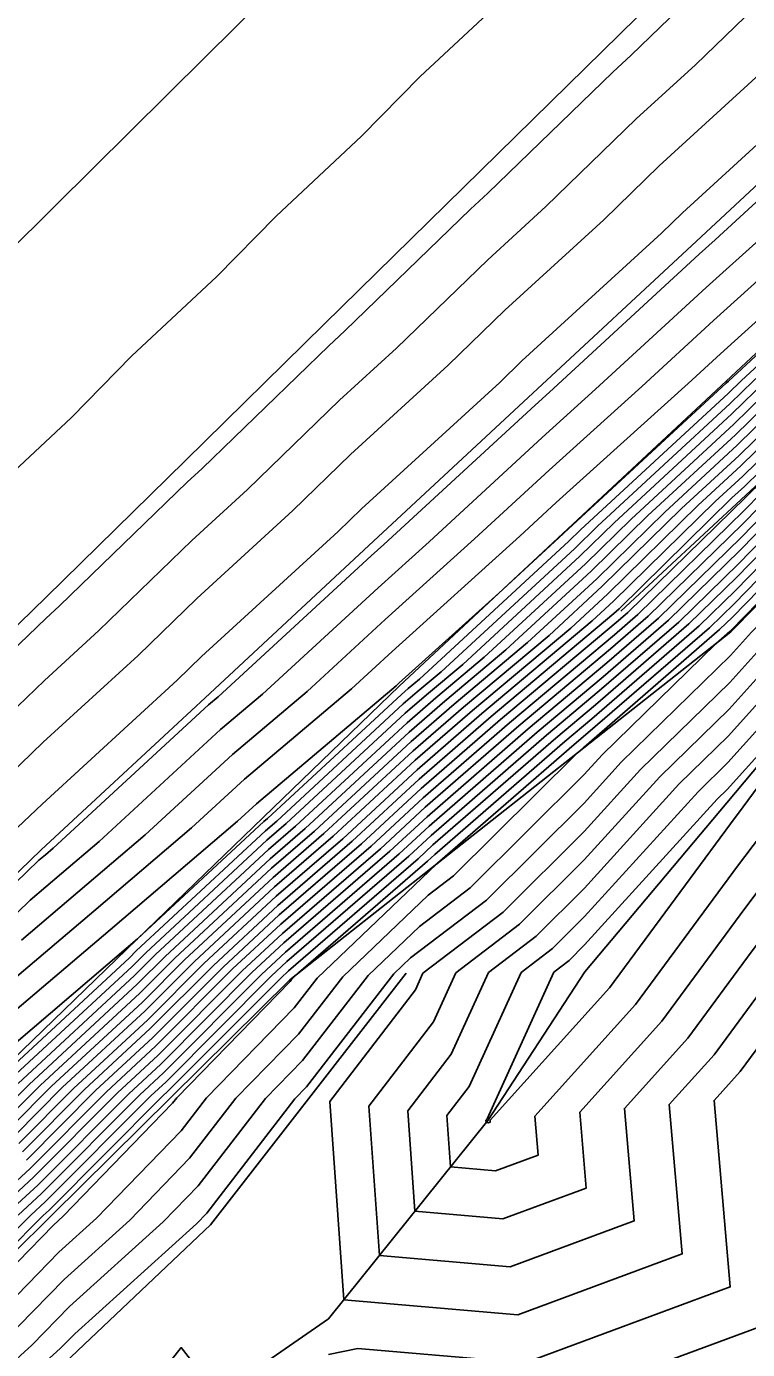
# Model space of a CAD drawing. Extents: x 2188792 to 2191981, y 386090 to 389710.
# Drawn here: x 2191326.8 to 2191358.9, y 389018.9 to 389078 of the extents above; entities that cross this region are included whole.
import ezdxf

# ---------------------------------------------------------------- set-up
doc = ezdxf.new("R2010")
doc.units = 0
for name, color, linetype in [('DTM Contours Major', 7, 'Continuous'), ('DTM Contours Minor', 7, 'Continuous'), ('PH Exist DTM Breakline', 7, 'Continuous')]:
    doc.layers.add(name, color=color, linetype=linetype)

msp = doc.modelspace()

# ---------------------------------------------------------------- linework, layer by layer
at = {"layer": 'DTM Contours Major'}
for points in [[(2191326.142, 389035.417), (2191329.769, 389038.508), (2191334.12, 389042.216), (2191336.489, 389044.4), (2191341.267, 389048.433), (2191343.071, 389050.095), (2191348.771, 389055.245), (2191350.398, 389056.744), (2191356.283, 389062.058), (2191357.725, 389063.387), (2191363.804, 389068.872), (2191365.053, 389070.023), (2191371.334, 389075.687), (2191372.381, 389076.652), (2191377.889, 389080.841)], [(2191326.418, 389028.135), (2191328.853, 389030.58), (2191332.169, 389033.654), (2191334.668, 389036.162), (2191337.902, 389039.165), (2191340.873, 389041.738), (2191344.193, 389044.817), (2191347.081, 389047.328), (2191352.008, 389051.465), (2191352.95, 389052.335), (2191357.49, 389056.79), (2191358.72, 389057.926), (2191363.136, 389062.244), (2191364.619, 389063.615), (2191368.919, 389067.807), (2191370.629, 389069.387), (2191374.82, 389073.461), (2191376.454, 389074.937), (2191382.368, 389080.719)], [(2191324.453, 389019.425), (2191328.197, 389023.276), (2191329.883, 389024.797), (2191333.658, 389028.697), (2191334.785, 389030.161), (2191338.71, 389034.189), (2191339.728, 389035.509), (2191345.074, 389040.612), (2191345.079, 389040.617), (2191345.106, 389040.644), (2191351.201, 389045.943), (2191351.812, 389046.456), (2191357.233, 389051.155), (2191358.332, 389052.228), (2191363.652, 389057.685), (2191364.854, 389058.856), (2191370.01, 389064.142), (2191371.32, 389065.413), (2191372.779, 389066.829), (2191379.037, 389073.222), (2191380.924, 389075.07), (2191385.502, 389078.594)], [(2191325.823, 389024.942), (2191327.261, 389026.272), (2191331.322, 389030.351), (2191332.753, 389031.677), (2191336.821, 389035.759), (2191338.246, 389037.082), (2191342.975, 389041.179), (2191344.634, 389042.717), (2191349.141, 389046.635), (2191352.657, 389049.588), (2191354.956, 389051.58), (2191358.659, 389055.198), (2191360.722, 389057.314), (2191364.592, 389061.083), (2191366.38, 389062.915), (2191370.424, 389066.84), (2191374.931, 389071.213), (2191376.464, 389072.779), (2191382.619, 389078.809)], [(2191324.947, 389043.58), (2191327.51, 389046.042), (2191331.74, 389049.92), (2191334.357, 389052.459), (2191338.648, 389056.392), (2191341.22, 389058.887), (2191345.573, 389062.875), (2191348.1, 389065.326), (2191352.515, 389069.368), (2191354.998, 389071.775), (2191359.475, 389075.873), (2191361.912, 389078.234)], [(2191326.383, 389030.809), (2191331.586, 389035.631), (2191332.515, 389036.564), (2191337.559, 389041.249), (2191338.77, 389042.298), (2191343.751, 389046.916), (2191345.021, 389048.02), (2191347.188, 389049.84), (2191351.704, 389054.009), (2191353.735, 389056.003), (2191358.319, 389060.236), (2191360.329, 389062.201), (2191364.971, 389066.492), (2191366.96, 389068.43), (2191371.655, 389072.771), (2191373.624, 389074.684), (2191377.674, 389078.343)], [(2191345.911, 389035.747), (2191348.761, 389037.919), (2191351.652, 389040.793), (2191355.014, 389044.495), (2191358.11, 389047.521), (2191361.189, 389050.935), (2191364.676, 389054.553), (2191368.91, 389058.13), (2191372.797, 389062.188), (2191377.236, 389065.321), (2191381.286, 389069.334), (2191391.988, 389073.317)], [(2191392.559, 389072.955), (2191390.337, 389063.348), (2191386.571, 389057.429), (2191380.552, 389050.803), (2191380.255, 389050.262), (2191379.8, 389050.014), (2191366.63, 389046.788), (2191363.152, 389042.061), (2191359.139, 389036.724), (2191356.274, 389032.837), (2191353.444, 389029.698), (2191353.879, 389024.669), (2191348.35, 389022.621), (2191342.509, 389023.13), (2191342.034, 389029.796), (2191344.915, 389033.555), (2191345.911, 389035.747)]]:
    msp.add_lwpolyline(points, dxfattribs=at)
at = {"layer": 'DTM Contours Minor'}
for points in [[(2191322.11, 389046.274), (2191327.619, 389051.563), (2191328.24, 389052.132), (2191333.924, 389057.649), (2191334.595, 389058.263), (2191340.244, 389063.744), (2191340.964, 389064.403), (2191346.578, 389069.848), (2191347.348, 389070.553), (2191352.927, 389075.961), (2191353.748, 389076.712), (2191359.291, 389082.083)], [(2191322.442, 389019.824), (2191327.51, 389024.917), (2191327.766, 389025.155), (2191332.804, 389030.213), (2191333.104, 389030.491), (2191338.113, 389035.517), (2191338.452, 389035.832), (2191344.237, 389040.843), (2191344.899, 389041.457), (2191350.377, 389046.22), (2191352.15, 389047.709), (2191356.322, 389051.325), (2191358.463, 389053.416), (2191362.48, 389057.537), (2191364.749, 389059.747), (2191368.558, 389063.652), (2191370.962, 389065.984), (2191373.64, 389068.582), (2191378.008, 389073.045), (2191381.602, 389076.565), (2191388.936, 389082.211)], [(2191326.365, 389042.234), (2191327.456, 389043.281), (2191333.49, 389048.813), (2191334.573, 389049.865), (2191340.675, 389055.456), (2191341.708, 389056.459), (2191347.877, 389062.111), (2191348.861, 389063.065), (2191355.099, 389068.776), (2191356.033, 389069.681), (2191362.338, 389075.453), (2191363.222, 389076.309), (2191369.597, 389082.142)], [(2191322.217, 389020.172), (2191326.947, 389024.926), (2191327.598, 389025.527), (2191332.31, 389030.259), (2191332.987, 389030.886), (2191337.682, 389035.598), (2191338.383, 389036.249), (2191343.816, 389040.955), (2191344.811, 389041.877), (2191349.965, 389046.358), (2191352.319, 389048.335), (2191355.867, 389051.41), (2191358.528, 389054.01), (2191361.894, 389057.463), (2191364.697, 389060.192), (2191367.832, 389063.406), (2191370.782, 389066.269), (2191374.07, 389069.459), (2191377.493, 389072.956), (2191381.941, 389077.313), (2191387.847, 389081.86)], [(2191320.46, 389034.131), (2191327.315, 389040.773), (2191327.603, 389041.019), (2191327.949, 389041.314), (2191334.883, 389047.708), (2191335.309, 389048.068), (2191342.138, 389054.361), (2191342.7, 389054.869), (2191349.46, 389061.097), (2191350.094, 389061.67), (2191356.782, 389067.831), (2191357.492, 389068.472), (2191364.104, 389074.562), (2191364.893, 389075.274), (2191371.426, 389081.29)], [(2191323.181, 389019.574), (2191327.959, 389024.49), (2191328.394, 389024.882), (2191333.275, 389029.925), (2191333.467, 389030.174), (2191338.528, 389035.368), (2191338.587, 389035.445), (2191338.902, 389035.745), (2191344.657, 389040.731), (2191344.988, 389041.037), (2191350.789, 389046.081), (2191351.981, 389047.083), (2191356.778, 389051.24), (2191358.397, 389052.822), (2191363.066, 389057.611), (2191364.801, 389059.301), (2191369.284, 389063.897), (2191371.141, 389065.698), (2191373.209, 389067.706), (2191378.523, 389073.133), (2191381.263, 389075.818), (2191387.914, 389080.937)], [(2191325.744, 389029.625), (2191326.877, 389030.763), (2191331.702, 389035.236), (2191332.946, 389036.484), (2191337.628, 389040.832), (2191339.191, 389042.186), (2191343.84, 389046.496), (2191345.433, 389047.882), (2191348.152, 389050.165), (2191351.953, 389053.674), (2191354.486, 389056.16), (2191358.399, 389059.774), (2191360.89, 389062.21), (2191364.901, 389065.916), (2191367.352, 389068.305), (2191371.45, 389072.094), (2191373.863, 389074.439), (2191377.43, 389077.662), (2191381.004, 389081.157)], [(2191325.75, 389033.632), (2191330.491, 389037.671), (2191336.177, 389042.516), (2191337.024, 389043.297), (2191343.253, 389048.554), (2191343.381, 389048.673), (2191347.835, 389052.697), (2191350.707, 389055.348), (2191350.732, 389055.372), (2191357.999, 389062.084), (2191358.083, 389062.167), (2191365.253, 389068.793), (2191365.392, 389068.928), (2191372.476, 389075.477), (2191372.666, 389075.662), (2191378.65, 389081.068)], [(2191325.912, 389029.253), (2191327.371, 389030.717), (2191331.819, 389034.841), (2191333.376, 389036.403), (2191337.696, 389040.415), (2191339.611, 389042.074), (2191343.928, 389046.076), (2191345.845, 389047.743), (2191349.116, 389050.49), (2191352.203, 389053.339), (2191355.237, 389056.318), (2191358.479, 389059.312), (2191361.451, 389062.218), (2191364.831, 389065.341), (2191367.744, 389068.181), (2191371.245, 389071.417), (2191374.102, 389074.195), (2191377.186, 389076.98), (2191381.345, 389081.047)], [(2191326.081, 389028.88), (2191327.865, 389030.671), (2191331.936, 389034.445), (2191333.807, 389036.323), (2191337.765, 389039.999), (2191340.032, 389041.962), (2191344.016, 389045.656), (2191346.257, 389047.605), (2191350.08, 389050.815), (2191352.452, 389053.005), (2191355.988, 389056.475), (2191358.559, 389058.85), (2191362.013, 389062.227), (2191364.76, 389064.766), (2191368.136, 389068.056), (2191371.04, 389070.741), (2191374.342, 389073.95), (2191376.942, 389076.299), (2191381.686, 389080.938)], [(2191326.25, 389028.508), (2191328.359, 389030.626), (2191332.053, 389034.05), (2191334.238, 389036.242), (2191337.834, 389039.582), (2191340.452, 389041.85), (2191344.105, 389045.236), (2191346.669, 389047.466), (2191351.044, 389051.14), (2191352.701, 389052.67), (2191356.739, 389056.633), (2191358.639, 389058.388), (2191362.574, 389062.236), (2191364.69, 389064.191), (2191368.527, 389067.931), (2191370.834, 389070.064), (2191374.581, 389073.706), (2191376.698, 389075.618), (2191382.027, 389080.829)], [(2191325.359, 389031.847), (2191331.213, 389036.834), (2191331.711, 389037.259), (2191337.353, 389042.499), (2191337.509, 389042.634), (2191343.487, 389048.176), (2191343.785, 389048.436), (2191344.295, 389048.864), (2191350.956, 389055.013), (2191351.483, 389055.53), (2191358.079, 389061.622), (2191358.644, 389062.175), (2191365.183, 389068.217), (2191365.784, 389068.804), (2191372.271, 389074.801), (2191372.906, 389075.418), (2191378.406, 389080.387)], [(2191326.587, 389027.763), (2191329.346, 389030.534), (2191332.286, 389033.259), (2191335.099, 389036.081), (2191337.971, 389038.749), (2191341.293, 389041.626), (2191344.281, 389044.397), (2191347.493, 389047.189), (2191352.972, 389051.79), (2191353.2, 389052), (2191358.241, 389056.948), (2191358.8, 389057.464), (2191363.697, 389062.253), (2191364.549, 389063.04), (2191369.311, 389067.682), (2191370.424, 389068.711), (2191375.06, 389073.217), (2191376.209, 389074.255), (2191382.709, 389080.61)], [(2191326.755, 389027.39), (2191329.84, 389030.488), (2191332.403, 389032.864), (2191335.529, 389036), (2191338.04, 389038.332), (2191341.714, 389041.514), (2191344.37, 389043.977), (2191347.905, 389047.051), (2191353.164, 389051.467), (2191353.59, 389051.836), (2191358.856, 389056.98), (2191358.964, 389057.092), (2191360.677, 389058.76), (2191364.258, 389062.262), (2191364.478, 389062.465), (2191369.703, 389067.557), (2191370.219, 389068.034), (2191375.299, 389072.972), (2191375.965, 389073.574), (2191383.049, 389080.501)], [(2191321.311, 389033.549), (2191326.924, 389038.988), (2191328.325, 389040.182), (2191330.006, 389041.615), (2191335.419, 389046.605), (2191337.295, 389048.189), (2191342.449, 389052.939), (2191344.724, 389054.994), (2191349.773, 389059.646), (2191352.157, 389061.799), (2191357.096, 389066.35), (2191359.596, 389068.605), (2191364.42, 389073.049), (2191367.04, 389075.412), (2191371.744, 389079.744)], [(2191323.528, 389044.927), (2191327.565, 389048.802), (2191329.99, 389051.026), (2191334.14, 389055.054), (2191336.621, 389057.328), (2191340.732, 389061.316), (2191343.268, 389063.639), (2191347.339, 389067.587), (2191349.932, 389069.961), (2191353.962, 389073.868), (2191356.611, 389076.292), (2191360.602, 389080.158)], [(2191325.395, 389030.901), (2191331.352, 389036.422), (2191331.654, 389036.725), (2191337.421, 389042.082), (2191337.929, 389042.522), (2191343.575, 389047.756), (2191344.197, 389048.297), (2191345.259, 389049.189), (2191351.206, 389054.678), (2191352.234, 389055.687), (2191358.159, 389061.16), (2191359.206, 389062.184), (2191365.112, 389067.642), (2191366.176, 389068.679), (2191372.066, 389074.124), (2191373.145, 389075.173), (2191378.162, 389079.705)], [(2191348.178, 389079.361), (2191344.324, 389075.765), (2191341.709, 389073.099), (2191337.894, 389069.534), (2191335.237, 389066.827), (2191331.46, 389063.291), (2191328.764, 389060.547), (2191325.021, 389057.039)], [(2191325.261, 389024.951), (2191327.092, 389026.645), (2191330.828, 389030.396), (2191332.637, 389032.073), (2191336.39, 389035.839), (2191338.177, 389037.499), (2191342.555, 389041.29), (2191344.546, 389043.137), (2191348.729, 389046.774), (2191352.826, 389050.214), (2191354.5, 389051.666), (2191358.725, 389055.792), (2191360.136, 389057.24), (2191364.54, 389061.529), (2191365.653, 389062.67), (2191370.245, 389067.125), (2191375.361, 389072.09), (2191375.949, 389072.69), (2191382.958, 389079.556)], [(2191325.889, 389030.855), (2191331.469, 389036.027), (2191332.085, 389036.645), (2191337.49, 389041.665), (2191338.35, 389042.41), (2191343.663, 389047.336), (2191344.609, 389048.159), (2191346.224, 389049.514), (2191351.455, 389054.344), (2191352.985, 389055.845), (2191358.239, 389060.698), (2191359.767, 389062.193), (2191365.042, 389067.067), (2191366.568, 389068.554), (2191371.861, 389073.447), (2191373.384, 389074.928), (2191377.918, 389079.024)], [(2191325.725, 389019.275), (2191328.435, 389022.063), (2191331.371, 389024.711), (2191334.041, 389027.47), (2191336.104, 389030.149), (2191338.891, 389033.01), (2191340.869, 389035.573), (2191344.683, 389039.214), (2191345.816, 389040.077), (2191351.311, 389045.542), (2191351.613, 389045.805), (2191351.643, 389045.83), (2191357.688, 389051.07), (2191358.266, 389051.634), (2191364.238, 389057.76), (2191364.906, 389058.41), (2191370.737, 389064.388), (2191371.499, 389065.128), (2191372.348, 389065.952), (2191379.552, 389073.311), (2191380.585, 389074.322), (2191383.091, 389076.251), (2191390.525, 389078.832)], [(2191324.698, 389024.959), (2191326.924, 389027.017), (2191330.334, 389030.442), (2191332.52, 389032.468), (2191335.96, 389035.92), (2191338.109, 389037.915), (2191342.134, 389041.402), (2191344.458, 389043.557), (2191348.317, 389046.912), (2191352.995, 389050.84), (2191354.045, 389051.751), (2191358.79, 389056.386), (2191359.55, 389057.166), (2191364.488, 389061.974), (2191364.927, 389062.424), (2191370.066, 389067.411), (2191371.525, 389068.826), (2191375.538, 389072.728), (2191375.721, 389072.893), (2191381.296, 389078.343)], [(2191326.385, 389024.934), (2191327.429, 389025.9), (2191331.816, 389030.305), (2191332.87, 389031.282), (2191337.252, 389035.678), (2191338.315, 389036.666), (2191343.396, 389041.067), (2191344.723, 389042.297), (2191349.553, 389046.497), (2191352.488, 389048.961), (2191355.411, 389051.495), (2191358.594, 389054.604), (2191361.308, 389057.388), (2191364.645, 389060.638), (2191367.106, 389063.161), (2191370.603, 389066.555), (2191374.501, 389070.336), (2191376.978, 389072.868), (2191382.28, 389078.061)], [(2191326.533, 389037.203), (2191329.047, 389039.345), (2191332.063, 389041.915), (2191335.954, 389045.503), (2191339.281, 389048.311), (2191342.76, 389051.517), (2191346.747, 389055.12), (2191350.085, 389058.195), (2191354.22, 389061.929), (2191357.411, 389064.868), (2191361.7, 389068.739), (2191364.737, 389071.536), (2191369.187, 389075.55), (2191372.063, 389078.198)], [(2191322.947, 389015.455), (2191326.997, 389019.126), (2191328.673, 389020.85), (2191332.859, 389024.626), (2191334.424, 389026.242), (2191337.422, 389030.136), (2191339.073, 389031.831), (2191342.01, 389035.636), (2191344.292, 389037.815), (2191346.552, 389039.537), (2191351.639, 389044.596), (2191352.446, 389045.485), (2191357.516, 389050.441), (2191358.144, 389050.985), (2191358.201, 389051.04), (2191364.824, 389057.834), (2191364.958, 389057.965), (2191371.463, 389064.633), (2191371.678, 389064.842), (2191371.918, 389065.075), (2191380.067, 389073.399), (2191380.246, 389073.574), (2191380.68, 389073.909), (2191390.969, 389077.48)], [(2191323.059, 389014.254), (2191328.269, 389018.977), (2191328.911, 389019.637), (2191334.348, 389024.54), (2191334.807, 389025.015), (2191338.741, 389030.124), (2191339.255, 389030.652), (2191343.15, 389035.7), (2191343.9, 389036.416), (2191347.288, 389038.998), (2191351.643, 389043.328), (2191353.302, 389045.155), (2191358.168, 389049.911), (2191359.117, 389050.963), (2191364.891, 389056.954), (2191366.044, 389057.928), (2191371.992, 389064.138), (2191373.025, 389064.867), (2191380.49, 389072.261), (2191383.521, 389073.389), (2191391.413, 389076.129)], [(2191344.453, 389035.736), (2191348.025, 389038.458), (2191351.648, 389042.061), (2191354.158, 389044.825), (2191358.139, 389048.716), (2191360.153, 389050.949), (2191364.783, 389055.753), (2191367.477, 389058.029), (2191372.395, 389063.163), (2191375.13, 389065.094), (2191380.888, 389070.797), (2191387.754, 389073.353), (2191391.857, 389074.777)], [(2191350.285, 389035.778), (2191350.971, 389036.3), (2191351.666, 389036.991), (2191357.582, 389043.505), (2191358.024, 389043.937), (2191364.297, 389050.893), (2191364.354, 389050.952), (2191373.209, 389058.433), (2191374.004, 389059.262), (2191378.681, 389062.564), (2191375.527, 389056.826), (2191364.601, 389050.878), (2191364.386, 389050.825), (2191358.743, 389043.157), (2191358.171, 389042.395), (2191352.777, 389035.078), (2191347.449, 389029.169), (2191347.456, 389029.087), (2191347.366, 389029.054), (2191347.27, 389029.062), (2191347.263, 389029.171), (2191347.31, 389029.232), (2191350.285, 389035.778)], [(2191393.751, 389062.29), (2191388.398, 389053.877), (2191384.991, 389050.126), (2191385.641, 389044.85), (2191380.428, 389048.568), (2191378.565, 389048.183), (2191367.378, 389045.442), (2191364.621, 389041.695), (2191359.462, 389034.833), (2191357.44, 389032.09), (2191355.442, 389029.874), (2191356.02, 389023.197), (2191348.678, 389020.477), (2191340.922, 389021.153), (2191340.291, 389030.004), (2191344.116, 389034.996), (2191344.453, 389035.736)], [(2191347.369, 389035.757), (2191349.498, 389037.379), (2191351.657, 389039.526), (2191355.87, 389044.165), (2191358.081, 389046.326), (2191362.225, 389050.921)], [(2191348.827, 389035.767), (2191350.234, 389036.839), (2191351.661, 389038.258), (2191356.726, 389043.835), (2191358.053, 389045.132), (2191363.261, 389050.907)], [(2191397.003, 389032.864), (2191390.009, 389033.123), (2191389.713, 389040.298), (2191380.391, 389046.948), (2191376.387, 389046.12), (2191368.126, 389044.097), (2191366.09, 389041.33), (2191359.785, 389032.942), (2191358.606, 389031.343), (2191357.441, 389030.051), (2191358.161, 389021.724), (2191349.006, 389018.332), (2191341.549, 389018.982), (2191340.235, 389018.706)], [(2191361.682, 389042.426), (2191358.816, 389038.614), (2191355.108, 389033.584), (2191351.446, 389029.522), (2191351.738, 389026.142), (2191348.022, 389024.765), (2191344.096, 389025.107), (2191343.777, 389029.587), (2191345.713, 389032.114), (2191347.369, 389035.757)], [(2191360.213, 389042.792), (2191358.493, 389040.505), (2191353.942, 389034.331), (2191349.447, 389029.346), (2191349.597, 389027.615), (2191347.694, 389026.909), (2191345.683, 389027.085), (2191345.52, 389029.379), (2191346.511, 389030.673), (2191348.827, 389035.767)], [(2191349.334, 389016.188), (2191360.127, 389020.187), (2191355.802, 389010.296), (2191350.236, 389001.474), (2191348.682, 389001.848), (2191348.121, 389001.677), (2191347.482, 389001.532), (2191340.525, 388990.584), (2191340.296, 388990.294), (2191342.542, 388982.6), (2191350.236, 388983.419), (2191359.948, 388980.581), (2191360.237, 388981.154), (2191361.958, 388980.293), (2191360.237, 388979.286)], [(2191335.309, 389016.887), (2191333.668, 389019.014), (2191331.556, 389016.328)]]:
    msp.add_lwpolyline(points, dxfattribs=at)
at = {"layer": 'PH Exist DTM Breakline'}
for points in [[(2191420.77, 389130.809), (2191418.18, 389124.771), (2191415.811, 389120.065), (2191412.167, 389115.3), (2191409.579, 389110.205), (2191406.762, 389105.293), (2191402.157, 389098.043), (2191398.813, 389093.886), (2191392.795, 389088.575), (2191383.344, 389080.406), (2191375.629, 389072.635), (2191370.041, 389067.45), (2191364.454, 389062.265), (2191358.866, 389057.079), (2191353.279, 389051.894)], [(2191341.409, 389083.25), (2191334.727, 389076.624), (2191328.044, 389069.997), (2191321.361, 389063.371)], [(2191358.669, 389082.997), (2191352.463, 389076.9), (2191346.257, 389070.803), (2191340.05, 389064.706), (2191333.844, 389058.61), (2191327.637, 389052.513), (2191321.665, 389046.696)], [(2191320.23, 389034.288), (2191327.416, 389041.236), (2191334.726, 389048.032), (2191342.037, 389054.828), (2191349.347, 389061.623), (2191356.657, 389068.419), (2191363.967, 389075.214), (2191371.278, 389082.01)], [(2191322.556, 389019.647), (2191327.876, 389024.912), (2191333.196, 389030.177), (2191338.517, 389035.441), (2191345.076, 389040.619), (2191351.635, 389045.797), (2191358.194, 389050.975), (2191364.971, 389057.853), (2191371.749, 389064.73), (2191380.175, 389073.418), (2191389.368, 389082.35)], [(2191378.921, 389081.825), (2191372.564, 389075.766), (2191365.274, 389068.966), (2191357.984, 389062.165), (2191350.695, 389055.364), (2191343.405, 389048.564), (2191337.322, 389042.683), (2191331.24, 389036.803), (2191325.157, 389030.923)], [(2191364.349, 389050.892), (2191358.009, 389043.34), (2191351.67, 389035.787), (2191347.349, 389029.16), (2191340.235, 389020.296), (2191332.745, 389015.112), (2191325.991, 389008.808), (2191319.07, 389001.699), (2191312.149, 388994.59), (2191306.301, 388988.197), (2191300.454, 388981.805), (2191294.606, 388975.412), (2191286.216, 388966.238), (2191280.229, 388960.291), (2191273.562, 388953.623), (2191266.894, 388946.956), (2191260.227, 388940.289)], [(2191343.709, 389035.731), (2191339.337, 389030.118), (2191334.966, 389024.505), (2191329.058, 389018.884), (2191323.151, 389013.264), (2191317.244, 389007.643), (2191311.337, 389002.022)]]:
    msp.add_lwpolyline(points, dxfattribs=at)

doc.saveas('drawing.dxf')
